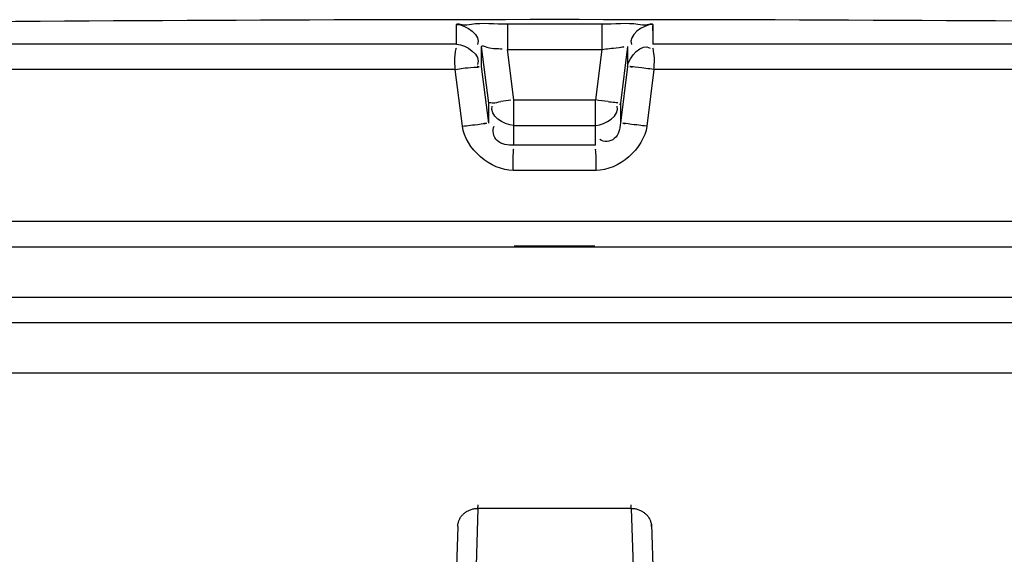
# Model space of a CAD drawing. Header units: millimetres. Extents: x 0 to 297, y 0 to 210.
# Tile 495 of 499: x 240.748 to 242.112, y 162.559 to 163.3. Entities that reach past the tile are written whole.
import ezdxf

# ---------------------------------------------------------------- set-up
doc = ezdxf.new("R2010")
doc.units = ezdxf.units.MM
doc.header["$LTSCALE"] = 16.335
doc.layers.get('0').update_dxf_attribs({"linetype": 'CONTINUOUS'})
doc.layers.add('001-M31079-X02', color=7, linetype='CONTINUOUS')
doc.layers.add('01_GLOBAL', color=7, linetype='CONTINUOUS')

msp = doc.modelspace()

# ---------------------------------------------------------------- linework, layer by layer
at = {"color": 9, "linetype": 'Continuous'}
for p, q in [((241.353, 163.2664), (241.353, 163.2938)), ((241.4235, 163.2946), (241.4236, 163.2592)), ((241.4235, 163.2946), (241.5543, 163.2946)), ((241.5543, 163.2946), (241.5543, 163.2592)), ((241.6249, 163.2938), (241.6249, 163.2664)), ((241.353, 163.2777), (241.353, 163.2786)), ((241.6249, 163.2849), (241.6248, 163.2843)), ((241.353, 163.2664), (238.8665, 163.2664)), ((241.353, 163.2693), (241.353, 163.2707)), ((244.1113, 163.2664), (241.6249, 163.2664)), ((241.3877, 163.2357), (241.3877, 163.2631)), ((241.3976, 163.1845), (241.3877, 163.2631)), ((241.4323, 163.1892), (241.4236, 163.2592)), ((241.4236, 163.2592), (241.5543, 163.2592)), ((241.5543, 163.2592), (241.5455, 163.1892)), ((241.5901, 163.2631), (241.5802, 163.1845)), ((241.5901, 163.2631), (241.5901, 163.2357)), ((241.3512, 163.2314), (238.8325, 163.2314)), ((241.3612, 163.1527), (241.3512, 163.2314)), ((241.3976, 163.157), (241.3877, 163.2357)), ((241.5901, 163.2357), (241.5802, 163.157)), ((241.6266, 163.2314), (241.6167, 163.1527)), ((244.1453, 163.2314), (241.6266, 163.2314)), ((241.3976, 163.157), (241.3976, 163.1845)), ((241.3979, 163.1823), (241.3976, 163.1845)), ((241.4323, 163.1263), (241.4323, 163.1892)), ((241.4323, 163.1892), (241.5455, 163.1892)), ((241.5455, 163.1263), (241.5455, 163.1892)), ((241.5799, 163.1822), (241.5802, 163.1845)), ((241.5802, 163.1845), (241.5802, 163.157)), ((241.4323, 163.1538), (241.4319, 163.1538)), ((241.4323, 163.1538), (241.5455, 163.1538)), ((241.5455, 163.1538), (241.5459, 163.1538)), ((241.5455, 163.1263), (241.4323, 163.1263)), ((241.5463, 163.0913), (241.4316, 163.0913)), ((244.1489, 163.0205), (238.8289, 163.0205)), ((241.4329, 162.9869), (241.5449, 162.9869))]:
    msp.add_line(p, q, dxfattribs=at)
at = {"color": 7, "linetype": 'Continuous'}
for p, q in [((238.8289, 162.9855), (244.1489, 162.9855)), ((238.8289, 162.9155), (244.1489, 162.9155)), ((238.8639, 162.8805), (244.1139, 162.8805))]:
    msp.add_line(p, q, dxfattribs=at)
at = {"color": 9, "linetype": 'Continuous'}
for points in [[(241.353, 163.2828), (241.353, 163.2843), (241.353, 163.2849), (241.353, 163.2856), (241.353, 163.2862), (241.353, 163.2869), (241.353, 163.2875), (241.353, 163.2881), (241.353, 163.2887), (241.353, 163.2892), (241.353, 163.2898), (241.353, 163.2904), (241.353, 163.2909), (241.353, 163.2915), (241.353, 163.2921), (241.3529, 163.2926), (241.3529, 163.2932), (241.353, 163.2938)], [(241.6249, 163.2938), (241.625, 163.2932), (241.6249, 163.2926), (241.6249, 163.2921), (241.6248, 163.2915), (241.6248, 163.2909), (241.6249, 163.2904), (241.6248, 163.2898), (241.6248, 163.2892), (241.6249, 163.2886), (241.6248, 163.2881), (241.6248, 163.2875), (241.6249, 163.2869), (241.6248, 163.2862), (241.6248, 163.2856)], [(241.353, 163.2804), (241.353, 163.2813), (241.353, 163.2828)]]:
    msp.add_lwpolyline(points, dxfattribs=at)
at = {"color": 7, "linetype": 'Continuous'}
msp.add_arc((241.4889, 62.203), 101.0975, 89.384203, 90.615797, dxfattribs=at)
at = {"color": 9, "linetype": 'Continuous'}
for centre, radius, start, end in [((241.5693, 161.9855), 1.2114, 96.6859, 97.3437), ((241.0937, 159.5799), 3.6374, 82.586, 82.8653)]:
    msp.add_arc(centre, radius, start, end, dxfattribs=at)
for points, knots in [([(241.353, 163.2938), (241.353, 163.2956), (241.3641, 163.292), (241.382, 163.2974), (241.4069, 163.2946), (241.4235, 163.2946)], [0, 0, 0, 0, 0.077085, 0.294402, 1, 1, 1, 1]), ([(241.5543, 163.2946), (241.5709, 163.2946), (241.5958, 163.2974), (241.6137, 163.292), (241.6248, 163.2956), (241.6249, 163.2938)], [0, 0, 0, 0, 0.705598, 0.922915, 1, 1, 1, 1]), ([(241.3877, 163.2631), (241.3877, 163.2656), (241.4033, 163.2584), (241.4092, 163.2609), (241.4163, 163.26)], [0, 0, 0, 0, 0.256957, 1, 1, 1, 1]), ([(241.3512, 163.2314), (241.3512, 163.2396), (241.3489, 163.2415), (241.3527, 163.262), (241.3528, 163.2605)], [0, 0, 0, 0, 0.846035, 1, 1, 1, 1]), ([(241.5543, 163.2592), (241.5624, 163.2602), (241.5673, 163.2607), (241.5881, 163.2632), (241.5822, 163.2623), (241.5808, 163.2621)], [0, 0, 0, 0, 0.698391, 0.879855, 1, 1, 1, 1]), ([(241.6266, 163.2314), (241.6266, 163.2396), (241.6289, 163.2415), (241.6252, 163.262), (241.625, 163.2605)], [0, 0, 0, 0, 0.846686, 1, 1, 1, 1]), ([(241.3512, 163.2314), (241.3598, 163.2328), (241.3644, 163.2339), (241.3876, 163.235), (241.3825, 163.2356), (241.3815, 163.2356)], [0, 0, 0, 0, 0.717881, 0.918652, 1, 1, 1, 1]), ([(241.6266, 163.2314), (241.618, 163.2325), (241.6134, 163.2329), (241.5903, 163.2359), (241.5953, 163.2351), (241.5962, 163.235)], [0, 0, 0, 0, 0.719593, 0.920584, 1, 1, 1, 1]), ([(241.3976, 163.1845), (241.3976, 163.186), (241.4068, 163.184), (241.4104, 163.1864), (241.4145, 163.1869)], [0, 0, 0, 0, 0.272435, 1, 1, 1, 1]), ([(241.5631, 163.1869), (241.5674, 163.1864), (241.5807, 163.1853), (241.5749, 163.1852), (241.5744, 163.1852)], [0, 0, 0, 0, 0.894651, 1, 1, 1, 1]), ([(241.3612, 163.1527), (241.3698, 163.1538), (241.3743, 163.1542), (241.3974, 163.1572), (241.3924, 163.1564), (241.3915, 163.1563)], [0, 0, 0, 0, 0.719723, 0.92045, 1, 1, 1, 1]), ([(241.5802, 163.157), (241.5793, 163.1494), (241.5768, 163.1326), (241.5569, 163.13), (241.5516, 163.1341)], [0, 0, 0, 0, 0.53572, 1, 1, 1, 1]), ([(241.6167, 163.1527), (241.608, 163.1538), (241.6035, 163.1542), (241.5804, 163.1572), (241.5854, 163.1564), (241.5864, 163.1563)], [0, 0, 0, 0, 0.719723, 0.92045, 1, 1, 1, 1]), ([(241.4323, 163.1263), (241.4244, 163.1263), (241.4075, 163.1275), (241.4016, 163.1469), (241.405, 163.1529)], [0, 0, 0, 0, 0.535491, 1, 1, 1, 1]), ([(241.4316, 163.0913), (241.4316, 163.0995), (241.4306, 163.1011), (241.4322, 163.1219), (241.4322, 163.1204)], [0, 0, 0, 0, 0.849467, 1, 1, 1, 1]), ([(241.5463, 163.0913), (241.5463, 163.0995), (241.5473, 163.1011), (241.5456, 163.1219), (241.5456, 163.1204)], [0, 0, 0, 0, 0.849467, 1, 1, 1, 1])]:
    msp.add_open_spline(points, degree=3, knots=knots, dxfattribs=at)
for points in [[(241.353, 163.2938), (241.3664, 163.2938), (241.3881, 163.2779), (241.3821, 163.2659)], [(241.6249, 163.2938), (241.6114, 163.2938), (241.5897, 163.2779), (241.5957, 163.2659)], [(241.353, 163.2664), (241.3664, 163.2664), (241.3881, 163.2505), (241.3821, 163.2385)], [(241.5901, 163.2357), (241.5917, 163.249), (241.6102, 163.2686), (241.6214, 163.2611)], [(241.4316, 163.0913), (241.4004, 163.0913), (241.3651, 163.1218), (241.3612, 163.1527)], [(241.6167, 163.1527), (241.6127, 163.1218), (241.5774, 163.0913), (241.5463, 163.0913)]]:
    msp.add_open_spline(points, degree=3, dxfattribs=at)
at = {"color": 7, "linetype": 'Continuous'}
for points in [[(241.4319, 163.1538), (241.4187, 163.154), (241.3975, 163.1682), (241.4025, 163.1804)], [(241.5459, 163.1538), (241.5591, 163.154), (241.5803, 163.1681), (241.5754, 163.1804)]]:
    msp.add_open_spline(points, degree=3, dxfattribs=at)
at = {"layer": '001-M31079-X02', "color": 9, "linetype": 'Continuous'}
for p, q in [((241.3827, 162.6227), (241.3774, 162.4629)), ((241.3827, 162.6227), (241.3828, 162.6274)), ((241.3827, 162.6227), (241.3828, 162.6274)), ((241.5951, 162.6227), (241.3827, 162.6227)), ((241.5951, 162.6227), (241.595, 162.6274)), ((241.5951, 162.6227), (241.595, 162.6274)), ((241.5951, 162.6227), (241.6004, 162.4629)), ((241.3547, 162.5977), (241.3206, 161.5625)), ((241.3547, 162.5977), (241.3548, 162.6009))]:
    msp.add_line(p, q, dxfattribs=at)
at = {"layer": '001-M31079-X02', "color": 7, "linetype": 'Continuous'}
for p, q in [((241.6231, 162.5977), (241.623, 162.6009)), ((241.623, 162.6009), (241.6573, 161.5625))]:
    msp.add_line(p, q, dxfattribs=at)
at = {"layer": '001-M31079-X02', "color": 9, "linetype": 'Continuous'}
for points, knots in [([(241.3547, 162.5977), (241.3548, 162.5992), (241.3551, 162.6021), (241.3565, 162.6064), (241.3586, 162.6104), (241.3615, 162.614), (241.3649, 162.617), (241.3689, 162.6195), (241.3733, 162.6213), (241.3779, 162.6224), (241.3811, 162.6227), (241.3827, 162.6227)], [0, 0, 0, 0, 0.106813, 0.214154, 0.322472, 0.4321, 0.543208, 0.655792, 0.769679, 0.884556, 1, 1, 1, 1]), ([(241.5951, 162.6227), (241.5967, 162.6227), (241.5999, 162.6224), (241.6045, 162.6213), (241.6089, 162.6195), (241.6129, 162.617), (241.6163, 162.614), (241.6192, 162.6104), (241.6213, 162.6064), (241.6227, 162.6021), (241.6231, 162.5992), (241.6231, 162.5977)], [0, 0, 0, 0, 0.115443, 0.230318, 0.344204, 0.456787, 0.567894, 0.677521, 0.78584, 0.893181, 1, 1, 1, 1])]:
    msp.add_open_spline(points, degree=3, knots=knots, dxfattribs=at)
at = {"layer": '01_GLOBAL', "color": 7, "linetype": 'Continuous'}
msp.add_line((238.8639, 162.8805), (244.1139, 162.8805), dxfattribs=at)
at = {"layer": '01_GLOBAL', "color": 9, "linetype": 'Continuous'}
msp.add_line((238.7939, 162.8105), (244.1839, 162.8105), dxfattribs=at)

doc.saveas('drawing.dxf')
